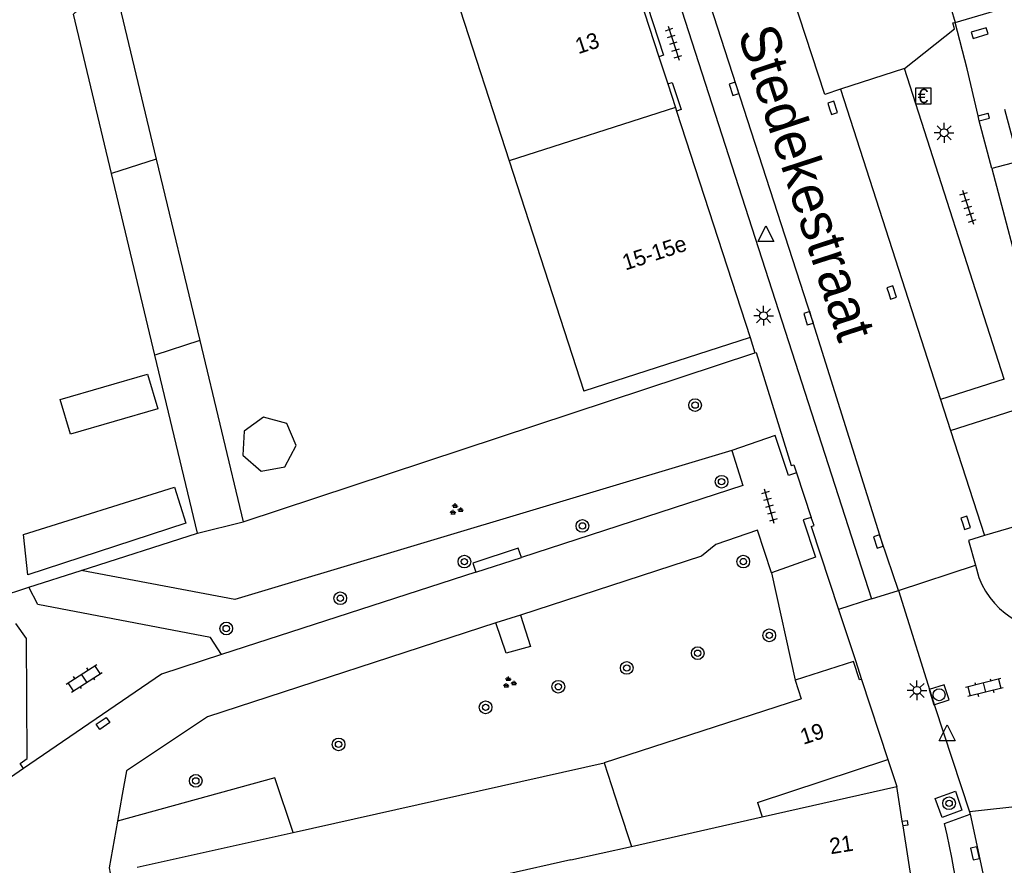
# Model space of a CAD drawing. Extents: x 132998 to 136004, y 396998 to 398512.
# Drawn here: x 133675 to 133737.1, y 397413.5 to 397466.8 of the extents above; entities that cross this region are included whole.
import ezdxf

# ---------------------------------------------------------------- set-up
doc = ezdxf.new("R2010")
doc.units = 0
for name, color, linetype in [('gg-afsc-hekwerk', 7, 'Continuous'), ('gg-afsc-muur', 7, 'Continuous'), ('gg-anno-huisnummerreeks BGT', 7, 'Continuous'), ('gg-anno-openbare ruimte label', 7, 'Continuous'), ('gg-bbg-bijgebouw', 7, 'Continuous'), ('gg-bbg-gedigitaliseerde bebouwing', 7, 'Continuous'), ('gg-bbg-gedigitaliseerde bijgebouw', 7, 'Continuous'), ('gg-bbg-hoofdgebouw', 7, 'Continuous'), ('gg-bbg-luifel en loopbrug', 7, 'Continuous'), ('gg-bbg-onder overbouw', 7, 'Continuous'), ('gg-bbg-pand overbouw', 7, 'Continuous'), ('gg-bbg-pilaar onder overbouw', 7, 'Continuous'), ('gg-bbg-pilaar pand', 7, 'Continuous'), ('gg-bbg-tussenscheiding', 7, 'Continuous'), ('gg-knt-verharding', 7, 'Continuous'), ('gg-knt-verharding nz', 7, 'Continuous'), ('gt-grn-groengrens', 7, 'Continuous'), ('gt-grn-weggrens', 7, 'Continuous'), ('gt-symb-betaalautomaat', 7, 'Continuous'), ('gt-symb-boom', 7, 'Continuous'), ('gt-symb-groenvak', 7, 'Continuous'), ('gt-symb-klinker verharding', 7, 'Continuous'), ('gt-symb-kolk', 7, 'Continuous'), ('gt-symb-kolk center center', 7, 'Continuous'), ('gt-symb-lichtmast', 7, 'Continuous'), ('gt-symb-rioolschacht', 7, 'Continuous'), ('gt-symb-tegel verharding', 7, 'Continuous'), ('gt-symb-waterafsluiter', 7, 'Continuous')]:
    doc.layers.add(name, color=color, linetype=linetype)

# ---------------------------------------------------------------- blocks, each defined once
blk = doc.blocks.new('gt0-TEG1')
at = {"layer": 'gt-symb-tegel verharding'}
for p, q in [((-1.125, 0), (1.125, 0)), ((-0.9, -0.25), (-0.9, 0.25)), ((-0.45, -0.25), (-0.45, 0.25)), ((0, -0.25), (0, 0.25)), ((0.45, -0.25), (0.45, 0.25)), ((0.9, -0.25), (0.9, 0.25))]:
    blk.add_line(p, q, dxfattribs=at)
blk = doc.blocks.new('gt0-BA')
at = {"layer": 'gt-symb-betaalautomaat'}
blk.add_lwpolyline([(-0.498, -0.507), (0.502, -0.507), (0.502, 0.493), (-0.498, 0.493)], close=True, dxfattribs=at)
blk.add_text('€', height=0.9, dxfattribs=at).set_placement((-0.357, -0.457))
blk = doc.blocks.new('gt0-KOLK')
at = {"layer": 'gt-symb-kolk'}
blk.add_lwpolyline([(0, 0), (0.375, 0), (0.375, 0.4), (-0.375, 0.4), (-0.375, 0), (0, 0)], dxfattribs=at)
blk = doc.blocks.new('gt0-WAFSL')
at = {"layer": 'gt-symb-waterafsluiter'}
for p, q in [((-0.5, -0.333), (0, 0.667)), ((0, 0.667), (0.5, -0.333)), ((0.5, -0.333), (-0.5, -0.333))]:
    blk.add_line(p, q, dxfattribs=at)
blk = doc.blocks.new('gt0-LMAST')
at = {"layer": 'gt-symb-lichtmast'}
for p, q in [((-0.005, 0.246), (-0.005, 0.621)), ((-0.182, 0.173), (-0.447, 0.438)), ((0.172, 0.173), (0.437, 0.438)), ((-0.255, -0.004), (-0.63, -0.004)), ((-0.182, -0.181), (-0.447, -0.446)), ((-0.005, -0.254), (-0.005, -0.629)), ((0.437, -0.446), (0.172, -0.181)), ((0.245, -0.004), (0.62, -0.004))]:
    blk.add_line(p, q, dxfattribs=at)
blk.add_circle((-0.005, -0.004), 0.25, dxfattribs=at)
blk = doc.blocks.new('gt0-KL1')
at = {"layer": 'gt-symb-klinker verharding'}
for p, q in [((-1.15, 0.3), (1.15, 0.3)), ((-1, -0.3), (-1, 0.3)), ((-0.5, 0.3), (-0.5, 0.45)), ((0, -0.3), (0, 0.3)), ((0.5, 0.3), (0.5, 0.45)), ((1, -0.3), (1, 0.3)), ((-1.15, -0.3), (1.15, -0.3)), ((-0.5, -0.45), (-0.5, -0.3)), ((0.5, -0.45), (0.5, -0.3))]:
    blk.add_line(p, q, dxfattribs=at)
blk = doc.blocks.new('gt0-BOOM')
at = {"layer": 'gt-symb-boom'}
for radius in [0.4, 0.2]:
    blk.add_circle((0, 0), radius, dxfattribs=at)
blk = doc.blocks.new('gt0-GRVAK')
at = {"layer": 'gt-symb-groenvak'}
for p, q in [((-0.11, 0.189), (-0.228, 0.24)), ((-0.182, 0.153), (0.088, 0.153)), ((-0.091, 0.211), (-0.156, 0.322)), ((-0.047, 0.214), (-0.047, 0.393)), ((-0.004, 0.211), (0.061, 0.322)), ((0.015, 0.189), (0.133, 0.24)), ((0.262, -0.052), (0.197, 0.059)), ((0.305, -0.049), (0.305, 0.13)), ((0.349, -0.052), (0.414, 0.059)), ((-0.245, -0.228), (-0.363, -0.177)), ((-0.318, -0.264), (-0.047, -0.264)), ((-0.226, -0.206), (-0.291, -0.095)), ((-0.183, -0.203), (-0.183, -0.024)), ((-0.139, -0.206), (-0.074, -0.095)), ((-0.12, -0.228), (-0.002, -0.177)), ((0.243, -0.074), (0.125, -0.023)), ((0.17, -0.11), (0.441, -0.11)), ((0.368, -0.074), (0.486, -0.023))]:
    blk.add_line(p, q, dxfattribs=at)
blk = doc.blocks.new('gt0-KOLKCC')
at = {"layer": 'gt-symb-kolk center center'}
blk.add_lwpolyline([(-0.375, 0.2), (0.375, 0.2), (0.375, -0.2), (-0.375, -0.2)], close=True, dxfattribs=at)
blk = doc.blocks.new('gt0-RS')
at = {"layer": 'gt-symb-rioolschacht'}
blk.add_lwpolyline([(-0.5, -0.5), (0.5, -0.5), (0.5, 0.5), (-0.5, 0.5)], close=True, dxfattribs=at)
blk.add_circle((0, 0), 0.375, dxfattribs=at)

msp = doc.modelspace()

# ---------------------------------------------------------------- linework, layer by layer
at = {"layer": 'gg-afsc-hekwerk'}
for p, q in [((133678.918, 397432.079), (133686.25, 397434.43)), ((133675.623, 397431.023), (133678.918, 397432.079)), ((133673.675, 397430.398), (133675.623, 397431.023))]:
    msp.add_line(p, q, dxfattribs=at)
at = {"layer": 'gg-afsc-muur'}
for p, q in [((133721.09, 397446.76), (133721.37, 397445.8)), ((133724.94, 397434.85), (133726.658, 397429.629)), ((133726.658, 397429.629), (133727.72, 397426.4)), ((133727.72, 397426.4), (133728.108, 397425.22)), ((133692.269, 397415.578), (133711.88, 397419.96)), ((133682.433, 397413.38), (133692.269, 397415.578))]:
    msp.add_line(p, q, dxfattribs=at)
msp.add_lwpolyline([(133721.37, 397445.8), (133721.47, 397445.83), (133723.67, 397438.71)], dxfattribs=at)
at = {"layer": 'gg-bbg-bijgebouw'}
msp.add_line((133686.25, 397434.43), (133689.13, 397435.15), dxfattribs=at)
at = {"layer": 'gg-bbg-gedigitaliseerde bebouwing'}
for p, q in [((133702.36, 397468.789), (133705.895, 397457.906)), ((133705.895, 397457.906), (133710.61, 397443.39)), ((133721.541, 397417.467), (133729.77, 397420.17)), ((133721.842, 397416.549), (133730.33, 397418.46)), ((133712.81, 397417.1), (133713.6, 397414.694)), ((133721.541, 397417.467), (133721.842, 397416.549)), ((133709.788, 397413.836), (133713.6, 397414.694))]:
    msp.add_line(p, q, dxfattribs=at)
msp.add_lwpolyline([(133709.788, 397413.836), (133705.691, 397412.914), (133706.421, 397409.667), (133713.999, 397411.373)], dxfattribs=at)
at = {"layer": 'gg-bbg-gedigitaliseerde bijgebouw'}
for p, q in [((133680.902, 397469.44), (133683.645, 397458.01)), ((133683.645, 397458.01), (133686.387, 397446.58)), ((133683.565, 397445.663), (133680.833, 397457.096)), ((133686.387, 397446.58), (133689.13, 397435.15)), ((133686.25, 397434.43), (133683.565, 397445.663))]:
    msp.add_line(p, q, dxfattribs=at)
msp.add_lwpolyline([(133680.833, 397457.096), (133678.429, 397467.152), (133679.405, 397468.055)], dxfattribs=at)
at = {"layer": 'gg-bbg-hoofdgebouw'}
for p, q in [((133712.821, 397472.18), (133715.33, 397464.466)), ((133715.33, 397464.466), (133715.887, 397462.754)), ((133715.887, 397462.754), (133716.369, 397461.273)), ((133716.369, 397461.273), (133716.444, 397461.042)), ((133716.444, 397461.042), (133721.09, 397446.76)), ((133736.331, 397457.415), (133738.913, 397447.534)), ((133721.09, 397446.76), (133710.61, 397443.39)), ((133728.108, 397425.22), (133729.77, 397420.17)), ((133724.26, 397423.98), (133711.88, 397419.96)), ((133711.88, 397419.96), (133712.81, 397417.1)), ((133730.677, 397416.277), (133730.33, 397418.46)), ((133730.724, 397415.981), (133730.677, 397416.277)), ((133731.329, 397412.175), (133730.724, 397415.981))]:
    msp.add_line(p, q, dxfattribs=at)
for points in [[(133728.108, 397425.22), (133727.978, 397425.188), (133727.592, 397426.341), (133723.93, 397425.163)], [(133723.93, 397425.163), (133724.309, 397423.996), (133724.26, 397423.98)]]:
    msp.add_lwpolyline(points, dxfattribs=at)
at = {"layer": 'gg-bbg-luifel en loopbrug'}
for points in [[(133683.1, 397444.461), (133683.736, 397442.269), (133678.232, 397440.674), (133677.597, 397442.866), (133683.1, 397444.461)], [(133692.467, 397439.951), (133691.872, 397441.347), (133690.409, 397441.752), (133689.181, 397440.861), (133689.112, 397439.345), (133690.254, 397438.346), (133691.747, 397438.616), (133692.467, 397439.951)], [(133684.798, 397437.337), (133685.51, 397435.073), (133675.543, 397431.817), (133675.287, 397434.346), (133684.798, 397437.337)]]:
    msp.add_lwpolyline(points, dxfattribs=at)
at = {"layer": 'gg-bbg-onder overbouw'}
msp.add_lwpolyline([(133737.115, 397461.172), (133737.994, 397457.856), (133736.331, 397457.415)], dxfattribs=at)
at = {"layer": 'gg-bbg-pand overbouw'}
msp.add_line((133736.331, 397457.415), (133735.532, 397460.43), dxfattribs=at)
for points in [[(133732.309, 397472.199), (133733.195, 397469.425), (133734.002, 397466.631)], [(133735.452, 397460.741), (133734.76, 397463.694), (133734.002, 397466.631)]]:
    msp.add_lwpolyline(points, dxfattribs=at)
at = {"layer": 'gg-bbg-pilaar onder overbouw'}
msp.add_line((133735.452, 397460.741), (133736.093, 397460.907), dxfattribs=at)
for points in [[(133736.082, 397465.917), (133735.963, 397466.298), (133735.019, 397466.006), (133735.137, 397465.624), (133736.082, 397465.917)], [(133735.532, 397460.43), (133736.173, 397460.596), (133736.093, 397460.907)]]:
    msp.add_lwpolyline(points, dxfattribs=at)
at = {"layer": 'gg-bbg-pilaar pand'}
msp.add_line((133735.532, 397460.43), (133735.452, 397460.741), dxfattribs=at)
at = {"layer": 'gg-bbg-tussenscheiding'}
for p, q in [((133716.369, 397461.273), (133705.895, 397457.906)), ((133683.645, 397458.01), (133680.833, 397457.096)), ((133686.387, 397446.58), (133683.565, 397445.663)), ((133713.6, 397414.694), (133721.842, 397416.549))]:
    msp.add_line(p, q, dxfattribs=at)
at = {"layer": 'gg-knt-verharding'}
for p, q in [((133730.805, 397463.725), (133726.779, 397462.42)), ((133737.098, 397444.151), (133730.805, 397463.725)), ((133737.098, 397444.151), (133733.09, 397442.858)), ((133733.09, 397442.858), (133733.723, 397440.898)), ((133733.723, 397440.898), (133737.728, 397442.19)), ((133719.94, 397439.64), (133720.616, 397437.442)), ((133720.616, 397437.442), (133706.665, 397432.912)), ((133722.44, 397431.94), (133721.545, 397434.625)), ((133703.788, 397431.983), (133687.75, 397426.783)), ((133730.432, 397430.829), (133735.292, 397432.412)), ((133735.292, 397432.412), (133735.51, 397431.64)), ((133676.18, 397429.93), (133675.623, 397431.023)), ((133728.739, 397430.3), (133730.432, 397430.829)), ((133730.432, 397430.829), (133732.724, 397423.516)), ((133732.724, 397423.516), (133734.912, 397416.874)), ((133729.77, 397420.17), (133730.33, 397418.46)), ((133681.502, 397417.96), (133681.2, 397416.283)), ((133739.08, 397417.335), (133734.912, 397416.874)), ((133733.33, 397416.126), (133734.961, 397416.726)), ((133734.912, 397416.874), (133734.961, 397416.726))]:
    msp.add_line(p, q, dxfattribs=at)
for points in [[(133712.636, 397486.074), (133710.919, 397485.547), (133728.739, 397430.3)], [(133711.989, 397474.736), (133712.274, 397474.829), (133715.615, 397464.559), (133715.33, 397464.466)], [(133726.779, 397462.42), (133725.784, 397462.093), (133722.57, 397471.912), (133723.541, 397472.245)], [(133730.805, 397463.725), (133733.972, 397466.227), (133733.871, 397466.593), (133734.002, 397466.631)], [(133715.887, 397462.754), (133716.172, 397462.847), (133716.729, 397461.135), (133716.444, 397461.042)], [(133737.728, 397442.19), (133739.889, 397435.47), (133735.854, 397434.293)], [(133724.01, 397438.24), (133723.5, 397438.07), (133722.66, 397440.59), (133719.94, 397439.64)], [(133723.67, 397438.71), (133723.84, 397438.75), (133724.01, 397438.24)], [(133724.94, 397435.42), (133724.42, 397435.28), (133725.2, 397432.93), (133722.44, 397431.94)], [(133724.94, 397434.85), (133725.11, 397434.91), (133724.94, 397435.42)], [(133721.545, 397434.625), (133718.925, 397433.724), (133718.027, 397432.987), (133706.61, 397429.275)], [(133735.854, 397434.293), (133734.855, 397433.965), (133735.292, 397432.412)], [(133706.665, 397432.912), (133706.471, 397433.48), (133703.61, 397432.547), (133703.788, 397431.983)], [(133687.75, 397426.783), (133687.057, 397427.866), (133676.18, 397429.93)], [(133675.28, 397419.593), (133675.059, 397419.915), (133675.513, 397420.226), (133675.457, 397427.795), (133674.793, 397428.749)], [(133705.061, 397428.776), (133686.874, 397422.849), (133681.771, 397419.451), (133681.502, 397417.96)], [(133706.61, 397429.275), (133707.241, 397427.3), (133705.695, 397426.874), (133705.061, 397428.776)], [(133687.75, 397426.783), (133683.982, 397425.557), (133675.28, 397419.593)], [(133734.023, 397418.177), (133734.439, 397416.984), (133733.188, 397416.519), (133732.748, 397417.703), (133734.023, 397418.177)], [(133730.677, 397416.277), (133730.973, 397416.324), (133731.02, 397416.028), (133730.724, 397415.981)], [(133681.2, 397416.283), (133680.67, 397413.338), (133680.732, 397412.996)]]:
    msp.add_lwpolyline(points, dxfattribs=at)
for centre, radius, start, end in [((133740.248, 397433.385), 5.049, 200.22033, 285.25273), ((133681.767, 397403.67), 53.046, 1.00572, 13.58072)]:
    msp.add_arc(centre, radius, start, end, dxfattribs=at)
at = {"layer": 'gg-knt-verharding nz'}
for p, q in [((133726.779, 397462.42), (133733.09, 397442.858)), ((133733.723, 397440.898), (133735.854, 397434.293))]:
    msp.add_line(p, q, dxfattribs=at)
for points in [[(133730.432, 397430.829), (133729.356, 397433.977), (133724.958, 397448.04), (133712.636, 397486.074)], [(133734.002, 397466.631), (133737.227, 397467.561), (133747.76, 397470.38)], [(133734.961, 397416.726), (133735.937, 397412.127), (133736.156, 397410.269), (133736.587, 397404.993), (133736.574, 397404.578)]]:
    msp.add_lwpolyline(points, dxfattribs=at)
at = {"layer": 'gt-grn-groengrens'}
for p, q in [((133689.13, 397435.15), (133721.37, 397445.8)), ((133722.44, 397431.94), (133723.93, 397425.163))]:
    msp.add_line(p, q, dxfattribs=at)
for points in [[(133719.94, 397439.64), (133688.609, 397430.255), (133678.918, 397432.079)], [(133692.269, 397415.578), (133691.114, 397419.008), (133681.2, 397416.283)]]:
    msp.add_lwpolyline(points, dxfattribs=at)
at = {"layer": 'gt-grn-weggrens'}
for p, q in [((133724.01, 397438.24), (133724.94, 397435.42)), ((133703.788, 397431.983), (133706.665, 397432.912)), ((133728.739, 397430.3), (133726.658, 397429.629)), ((133706.61, 397429.275), (133705.061, 397428.776)), ((133675.28, 397419.593), (133669.611, 397415.698))]:
    msp.add_line(p, q, dxfattribs=at)

# ---------------------------------------------------------------- block references
at = {"layer": 'gt-symb-betaalautomaat'}
msp.add_blockref('gt0-BA', (133732, 397462), dxfattribs=at)
at = {"layer": 'gt-symb-boom'}
for p in [(133717.614, 397442.505), (133719.28, 397437.677), (133710.514, 397434.893), (133703.071, 397432.641), (133720.652, 397432.645), (133695.245, 397430.334), (133688.055, 397428.426), (133722.292, 397427.995), (133717.778, 397426.871), (133713.307, 397425.938), (133708.992, 397424.754), (133704.41, 397423.458), (133695.137, 397421.122), (133686.139, 397418.824), (133733.627, 397417.411)]:
    msp.add_blockref('gt0-BOOM', p, dxfattribs=at)
at = {"layer": 'gt-symb-groenvak'}
for p in [(133702.537, 397435.928), (133705.895, 397425.008)]:
    msp.add_blockref('gt0-GRVAK', p, dxfattribs=at)
at = {"layer": 'gt-symb-klinker verharding'}
for p, rotation in [((133679.099, 397425.292), 32.8316489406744), ((133735.849, 397424.706), -165.93596328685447)]:
    msp.add_blockref('gt0-KL1', p, dxfattribs=dict(at, rotation=rotation))
at = {"layer": 'gt-symb-kolk'}
for p, rotation in [((133720.258, 397462.505), 108.00007459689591), ((133726.094, 397461.179), -71.27513193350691), ((133729.82, 397449.54), -72.23567662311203), ((133724.958, 397448.04), 107.33010869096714), ((133734.488, 397435.02), -72.18111108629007), ((133729.356, 397433.977), 108.85183578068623), ((133735.456, 397414.3), 102.47907180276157)]:
    msp.add_blockref('gt0-KOLK', p, dxfattribs=dict(at, rotation=rotation))
at = {"layer": 'gt-symb-kolk center center', "rotation": 34.738625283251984}
msp.add_blockref('gt0-KOLKCC', (133680.287, 397422.444), dxfattribs=at)
at = {"layer": 'gt-symb-lichtmast'}
for p in [(133733.314, 397459.676), (133721.937, 397448.144), (133731.608, 397424.531)]:
    msp.add_blockref('gt0-LMAST', p, dxfattribs=at)
at = {"layer": 'gt-symb-rioolschacht', "rotation": 107.51119556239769}
msp.add_blockref('gt0-RS', (133732.999, 397424.25), dxfattribs=at)
at = {"layer": 'gt-symb-tegel verharding'}
for p, rotation in [((133716.255, 397465.326), -72.12657893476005), ((133734.815, 397454.98), -72.12657893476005), ((133722.295, 397436.128), 106.07917237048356)]:
    msp.add_blockref('gt0-TEG1', p, dxfattribs=dict(at, rotation=rotation))
at = {"layer": 'gt-symb-waterafsluiter'}
for p in [(133722.082, 397453.15), (133733.506, 397421.679)]:
    msp.add_blockref('gt0-WAFSL', p, dxfattribs=at)

# ---------------------------------------------------------------- texts
at = {"layer": 'gg-anno-huisnummerreeks BGT'}
for s, rotation, p in [('13', 18, (133710.255, 397464.625)), ('15-15e', 18, (133713.22, 397450.989)), ('19', 18.2, (133724.437, 397421.091)), ('21', 9, (133726.17, 397414.197))]:
    msp.add_text(s, height=1, rotation=rotation, dxfattribs=at).set_placement(p)
at = {"layer": 'gg-anno-openbare ruimte label'}
msp.add_text('Stedekestraat', height=2.5, rotation=288.1, dxfattribs=at).set_placement((133720.278, 397465.965))

doc.saveas('drawing.dxf')
